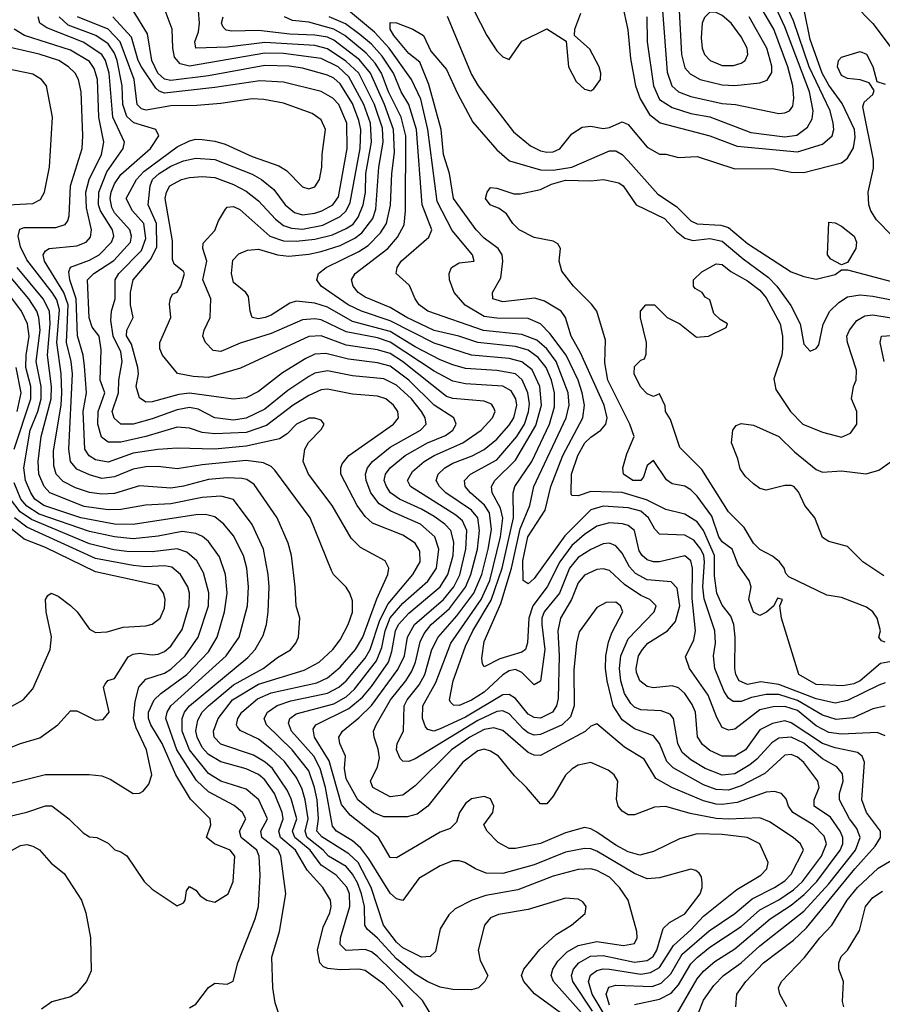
# Model space of a CAD drawing. Header units: inches. Extents: x 1793389 to 1900389, y 320802 to 470796.
# Tile 415 of 656: x 1845808 to 1848561, y 435758 to 438901. Entities that reach past the tile are written whole.
import ezdxf

# ---------------------------------------------------------------- set-up
doc = ezdxf.new("R2010")
doc.units = ezdxf.units.IN
doc.header["$MEASUREMENT"] = 0
doc.layers.add('B8443', color=7, linetype='Continuous')

msp = doc.modelspace()

# ---------------------------------------------------------------- linework, layer by layer
at = {"layer": 'B8443', "color": 2}
for points, elevation in [([(1847196.3, 439050), (1847298.8, 438850), (1847330, 438801), (1847350, 438782), (1847370, 438774), (1847410, 438832), (1847490, 438871), (1847551.6, 438831.6), (1847559.1, 438750), (1847583.1, 438703.1), (1847610, 438679.1), (1847630, 438674), (1847639.6, 438680.4), (1847660.9, 438710), (1847662, 438730), (1847657, 438750), (1847626.8, 438806.8), (1847578, 438850), (1847579, 438870), (1847598.6, 438921.4)], 322), ([(1847808.8, 438910), (1847810.3, 438830), (1847830.3, 438690), (1847850, 438646.4), (1847890, 438620.3), (1847950, 438601.7), (1848010, 438590.3), (1848140.5, 438540.5), (1848250, 438526.5), (1848288.2, 438531.8), (1848322, 438558), (1848336.2, 438583.8), (1848339.7, 438610), (1848328.6, 438670), (1848250, 438878.4), (1848207.4, 438970)], 326), ([(1847859.6, 438930), (1847873.5, 438733.5), (1847889.2, 438689.2), (1847910.2, 438670.2), (1847950, 438656), (1848050, 438633.1), (1848092, 438630), (1848230, 438601.6), (1848250, 438603), (1848264, 438610), (1848275.2, 438624.8), (1848278.7, 438650), (1848274.8, 438690), (1848259.3, 438750), (1848214, 438870), (1848155.4, 438970)], 330), ([(1847730, 438950.8), (1847748.1, 438868.1), (1847757.3, 438777.3), (1847773.4, 438690), (1847787.9, 438647.9), (1847817.7, 438597.7), (1847851.7, 438571.7), (1848010, 438530.3), (1848097.3, 438497.3), (1848290, 438479), (1848370, 438503.7), (1848400.7, 438530), (1848405.6, 438550), (1848404.2, 438570), (1848394, 438610), (1848327.5, 438750), (1848276.7, 438896.6), (1848253.1, 438950)], 322), ([(1847911.7, 438950), (1847919.5, 438790), (1847930, 438747.3), (1847947.7, 438727.7), (1847978.8, 438710), (1848050, 438693.1), (1848090, 438690.3), (1848170, 438699.3), (1848192.9, 438707.1), (1848207.5, 438732.5), (1848207.5, 438752.5), (1848192.3, 438810), (1848135.4, 438910)], 334), ([(1848470, 438950.6), (1848530, 438888), (1848630, 438755.5)], 318), ([(1847534, 435730), (1847451, 435791), (1847416, 435830), (1847409.2, 435850), (1847416, 435870), (1847468, 435932), (1847520.1, 435979.9), (1847568.7, 436010), (1847612.5, 436047.5), (1847615.3, 436070), (1847604.7, 436084.7), (1847590, 436093.2), (1847550, 436096), (1847430, 436060.5), (1847335.6, 436044.4), (1847310, 436034), (1847290.5, 436010), (1847270.7, 435930), (1847277.3, 435897.3), (1847302, 435850), (1847292, 435830), (1847272, 435810), (1847250, 435804), (1847190, 435805.2), (1847150, 435812), (1847110, 435829.6), (1847070, 435854.3), (1847010, 435903.1), (1846950, 435968.3), (1846917, 435997), (1846909.6, 436010), (1846907.6, 436070), (1846898.9, 436110), (1846885.8, 436145.8), (1846870, 436173), (1846850, 436197.3), (1846793.6, 436230), (1846776.4, 436250), (1846725.5, 436290), (1846718.2, 436310), (1846728.1, 436350), (1846718.8, 436410), (1846708, 436448), (1846690, 436482.9), (1846652.8, 436532.8), (1846611.4, 436571.4), (1846570, 436603.5), (1846511.5, 436631.5), (1846503, 436643), (1846499.5, 436650), (1846504.2, 436670), (1846516.9, 436690), (1846566.8, 436733.2), (1846610, 436752.2), (1846756.4, 436783.6), (1846790, 436799.6), (1846830, 436833.7), (1846879.7, 436890), (1846903.1, 436930), (1846947.7, 437052.3), (1846982, 437130), (1846985.2, 437150), (1846973.6, 437173.6), (1846895.3, 437215.3), (1846865.1, 437245.1), (1846805.1, 437350), (1846729.7, 437449.7), (1846720.9, 437470), (1846712.7, 437490), (1846717.2, 437530), (1846729.3, 437550.7), (1846770, 437592), (1846779, 437610), (1846770, 437622), (1846750, 437629), (1846730, 437629), (1846691.3, 437610), (1846661.1, 437578.9), (1846637, 437563), (1846530, 437539.2), (1846430, 437529.8), (1846310, 437533), (1846248.2, 437528.2), (1846170, 437516.8), (1846090, 437488.4), (1846050, 437495.4), (1846028.9, 437508.9), (1846015.8, 437530), (1846009.8, 437650), (1846021.3, 437710), (1846014.5, 437794.5), (1846009.8, 437830), (1845991.8, 437891.8), (1845987.6, 438010), (1845967.6, 438070), (1845964.2, 438095.8), (1845970, 438110.4), (1846030, 438132.7), (1846061.6, 438150), (1846100.5, 438190), (1846108.2, 438210), (1846103.5, 438230), (1846065.8, 438290), (1846059.3, 438310), (1846059.8, 438350), (1846085.2, 438414.8), (1846138, 438490), (1846141.6, 438510), (1846104.5, 438590), (1846093.3, 438730), (1846081.4, 438770), (1846070, 438789.6), (1846010, 438828.7), (1845894.7, 438874.7), (1845872, 438890), (1845866, 438910)], 358), ([(1847601, 435730), (1847511.6, 435830), (1847504.2, 435850), (1847509.6, 435870), (1847524.9, 435895.1), (1847554.6, 435925.4), (1847590, 435945.2), (1847650, 435957.7), (1847734.3, 435945.7), (1847770, 435951.3), (1847778, 435970), (1847777, 435990), (1847749.5, 436089.5), (1847722, 436130), (1847690, 436162.9), (1847650, 436184.7), (1847630, 436189.7), (1847590, 436188), (1847510, 436166.3), (1847397.5, 436122.5), (1847294.9, 436105.1), (1847251.3, 436090), (1847197.3, 436062.7), (1847177.3, 436042.7), (1847150, 435998), (1847134.4, 435925.6), (1847118, 435910), (1847090, 435907.8), (1847030, 435938), (1847010, 435956.3), (1846968.4, 436010), (1846929.8, 436130), (1846887.4, 436210), (1846857.6, 436237.6), (1846772.2, 436292.2), (1846756, 436310), (1846761, 436350), (1846756.8, 436410), (1846748.9, 436450), (1846730, 436502.9), (1846676.9, 436570), (1846595.6, 436650), (1846587.6, 436670), (1846598.4, 436690), (1846628.9, 436711.1), (1846673.3, 436726.7), (1846790, 436751.3), (1846825.6, 436770), (1846849.8, 436790.2), (1846910, 436862.6), (1846926.6, 436890), (1846956.7, 436983.3), (1846983.8, 437036.2), (1847062.4, 437130), (1847086, 437170), (1847084.4, 437204.4), (1847069.4, 437230), (1847030, 437255.1), (1846933.9, 437293.9), (1846910, 437314.5), (1846884.2, 437350), (1846832, 437450), (1846832, 437470), (1846837.2, 437482.8), (1846858, 437510), (1847000.9, 437610), (1847016, 437630), (1847014.5, 437650), (1847000.9, 437670), (1846976, 437690), (1846950, 437698.7), (1846870, 437705.6), (1846790, 437721.3), (1846770, 437718.9), (1846730, 437700.5), (1846680.4, 437670), (1846595.2, 437604.8), (1846530, 437582.4), (1846430, 437578.5), (1846390, 437582.6), (1846350, 437596.9), (1846310, 437599.7), (1846210.2, 437569.8), (1846130, 437552.3), (1846090, 437551.6), (1846068.5, 437568.5), (1846056.9, 437610), (1846057.8, 437650), (1846079.8, 437710), (1846064.4, 437750), (1846067.2, 437847.2), (1846061.6, 437890), (1846038.8, 437918.8), (1846028.8, 437948.8), (1846024.2, 438070), (1846044.5, 438090), (1846107.6, 438132.4), (1846161.1, 438190), (1846164.4, 438210), (1846159.1, 438230), (1846110, 438284), (1846101.1, 438301.1), (1846096.8, 438330), (1846099.8, 438350), (1846110, 438377.1), (1846130, 438406.7), (1846225.1, 438490), (1846252, 438530), (1846242, 438550), (1846171.7, 438571.7), (1846150, 438591.8), (1846136.8, 438630), (1846134.2, 438690), (1846118.6, 438770), (1846110, 438793.3), (1846090, 438823.1), (1846050.5, 438850.5), (1845962.7, 438882.7), (1845934, 438910)], 354), ([(1847635.7, 435735.7), (1847573.3, 435830), (1847568.3, 435850), (1847574.7, 435870), (1847591.8, 435890), (1847629, 435911), (1847670, 435913), (1847770, 435892.4), (1847810, 435897.7), (1847829.6, 435910), (1847841, 435930), (1847860.8, 435999.2), (1847881.3, 436018.7), (1847930, 436046.4), (1847979.5, 436110), (1847986, 436130), (1847985.6, 436145.6), (1847984, 436164), (1847976.5, 436176.5), (1847965.2, 436185.2), (1847949.1, 436189.1), (1847850, 436160.9), (1847810, 436158.4), (1847770, 436174.7), (1847650, 436246.6), (1847630, 436254.3), (1847610, 436255.1), (1847550, 436243.5), (1847450, 436202.6), (1847350, 436175.1), (1847296.6, 436176.6), (1847262, 436190), (1847228, 436210), (1847210, 436216), (1847190, 436216), (1847150, 436199.3), (1847080.9, 436159.1), (1847030, 436089), (1847010, 436094), (1846990, 436112.3), (1846922.1, 436222.1), (1846896, 436256), (1846870, 436278.9), (1846818.4, 436310), (1846806, 436326), (1846784, 436450), (1846767, 436510), (1846746.4, 436550), (1846675.4, 436630), (1846665.3, 436654.7), (1846669.6, 436670), (1846690, 436685.3), (1846810, 436717.2), (1846850, 436739.1), (1846876.4, 436763.6), (1846946, 436854), (1846963.6, 436896.4), (1846974.1, 436950), (1846990, 436991.5), (1847030, 437037.7), (1847110, 437108.7), (1847137.3, 437150), (1847145.7, 437210), (1847133, 437250), (1847087, 437290), (1846991.6, 437331.6), (1846954.7, 437354.7), (1846928.2, 437390), (1846912.8, 437430), (1846911.3, 437450), (1846918, 437470), (1846933.6, 437490), (1846990, 437536), (1847087, 437590), (1847105.1, 437610), (1847101.3, 437630), (1847089.7, 437650), (1847057.7, 437690), (1847010, 437733.7), (1846970, 437753.7), (1846870, 437763.5), (1846790, 437779.7), (1846750, 437772.6), (1846730, 437762), (1846663.1, 437716.9), (1846590, 437657.4), (1846530, 437628.5), (1846490, 437622.7), (1846430, 437629.7), (1846377, 437657), (1846350, 437662.3), (1846310, 437655.3), (1846230, 437626), (1846170, 437609.8), (1846130, 437609.7), (1846108.7, 437628.7), (1846102.3, 437650), (1846123.1, 437710), (1846124, 437750), (1846134.8, 437810), (1846130, 437840.9), (1846105.5, 437890), (1846098, 437942), (1846100.4, 437970), (1846111.8, 438010), (1846112.4, 438070), (1846123.5, 438090), (1846196.5, 438163.5), (1846210, 438202), (1846204, 438250), (1846167.3, 438290), (1846147.8, 438330), (1846180.4, 438390), (1846203.5, 438416.5), (1846310, 438495.3), (1846350, 438514), (1846370, 438519.5), (1846390, 438518.7), (1846430, 438513.4), (1846463, 438503), (1846550, 438463.7), (1846634.2, 438434.2), (1846659, 438419), (1846710, 438366.8), (1846730, 438361), (1846750, 438366.8), (1846764, 438390), (1846772.3, 438430), (1846772.7, 438470), (1846783.7, 438550), (1846770, 438581.2), (1846741.2, 438601.2), (1846650, 438634), (1846586.2, 438646.2), (1846550, 438647.8), (1846450, 438632.8), (1846373.3, 438626.7), (1846290, 438626), (1846211.4, 438611.4), (1846196.4, 438616.4), (1846182, 438630), (1846173.3, 438710), (1846128.7, 438830), (1846090, 438870.9), (1845991.8, 438910)], 350), ([(1847729.9, 435629.9), (1847634.8, 435790), (1847623.1, 435830), (1847629.8, 435850.2), (1847650, 435865.7), (1847670, 435871.3), (1847689.8, 435870.2), (1847790, 435854), (1847821.1, 435858.9), (1847850, 435874.6), (1847894.4, 435945.6), (1847950, 435995.3), (1847990, 436038.7), (1848096, 436124), (1848172.7, 436170), (1848192.3, 436190), (1848196, 436210), (1848169.2, 436270), (1848129.6, 436289.6), (1848050, 436299.7), (1847970, 436301.3), (1847913.8, 436286.2), (1847830, 436245.1), (1847786.4, 436233.6), (1847750, 436244), (1847710, 436265.4), (1847650, 436306.6), (1847630, 436317.6), (1847610, 436321.6), (1847550, 436304.7), (1847470, 436271.3), (1847390, 436254.5), (1847370, 436255.1), (1847334.2, 436274.2), (1847299, 436310), (1847288.7, 436330), (1847317.2, 436370), (1847321.2, 436390), (1847310, 436414), (1847290, 436421.2), (1847250, 436414), (1847230, 436399), (1847211, 436370), (1847201.4, 436338.6), (1847181.1, 436318.9), (1847150, 436307.3), (1847010, 436225.2), (1846990, 436226), (1846953.2, 436290), (1846861.8, 436361.8), (1846834.9, 436394.9), (1846795.2, 436535.2), (1846748.2, 436610), (1846744.2, 436635.8), (1846752.3, 436650), (1846858.5, 436701.5), (1846901.6, 436738.4), (1846930, 436771.7), (1846984.5, 436850), (1846995.7, 436884.3), (1847007, 436950), (1847016.8, 436970), (1847050, 437006.5), (1847149.9, 437090.1), (1847174, 437130), (1847190.8, 437190), (1847192.8, 437232.8), (1847183.5, 437270), (1847164.2, 437290), (1847130, 437314.5), (1847090, 437338), (1847019.5, 437370), (1846991.5, 437390), (1846978, 437410), (1846971.3, 437430), (1846975.1, 437450), (1846990, 437470.4), (1847037.6, 437510), (1847109.5, 437550), (1847166.5, 437573.5), (1847189.5, 437590), (1847200.9, 437610), (1847192.7, 437630), (1847130, 437669.7), (1847050, 437749.8), (1846990, 437795.1), (1846950, 437805.3), (1846856.6, 437816.6), (1846784.8, 437835.2), (1846750, 437832.8), (1846721.2, 437818.8), (1846646.6, 437773.4), (1846570, 437714), (1846530, 437694), (1846490, 437689.6), (1846350, 437708.7), (1846315.6, 437704.4), (1846230, 437681.3), (1846210, 437679.6), (1846190, 437693.2), (1846179.7, 437730), (1846186.6, 437770), (1846185.1, 437790), (1846164.5, 437864.5), (1846148.4, 437891.6), (1846149.7, 437910), (1846169.6, 437950), (1846161.6, 437990), (1846161.3, 438030), (1846169.7, 438070), (1846225.1, 438134.9), (1846245.3, 438174.7), (1846244.6, 438250), (1846218, 438310), (1846223.9, 438370), (1846231.1, 438390), (1846253, 438410), (1846290, 438433.4), (1846330, 438450.2), (1846370, 438458.3), (1846430, 438454.6), (1846550, 438407.2), (1846579.1, 438390), (1846618.4, 438358.4), (1846654.4, 438310), (1846685.1, 438285.1), (1846710, 438278), (1846750, 438282.7), (1846772.3, 438290), (1846807.3, 438310), (1846825.3, 438334.7), (1846852.3, 438490), (1846852, 438570), (1846826, 438630), (1846807, 438650), (1846770, 438671.3), (1846650, 438701.7), (1846574.1, 438705.9), (1846430, 438683.9), (1846270, 438666.4), (1846252.5, 438672.5), (1846241.9, 438681.9), (1846196.8, 438750), (1846185.3, 438770), (1846164.7, 438844.7), (1846105.1, 438910)], 346), ([(1847690, 435755.1), (1847679.7, 435790), (1847687.5, 435812.5), (1847710, 435818.9), (1847825.6, 435814.4), (1847855, 435825), (1847885.6, 435854.4), (1847922.1, 435917.9), (1848007.5, 435992.5), (1848090, 436047.4), (1848145.3, 436094.7), (1848217, 436130), (1848250, 436152.2), (1848270, 436173.4), (1848309.4, 436250), (1848299.3, 436270), (1848276, 436290), (1848200.4, 436340.4), (1848170, 436353.3), (1848070, 436348.5), (1848030, 436350.9), (1847947, 436367), (1847870, 436389.4), (1847833.2, 436386.8), (1847770, 436362), (1847750, 436362), (1847730, 436374), (1847717.2, 436390), (1847712.5, 436412.5), (1847716, 436470), (1847705.2, 436490), (1847685.4, 436505.4), (1847630, 436529.3), (1847590, 436521.2), (1847570.5, 436509.5), (1847550, 436489), (1847510, 436422), (1847490, 436398), (1847470, 436398), (1847425.2, 436450), (1847386.5, 436486.5), (1847336, 436550), (1847310, 436566), (1847290, 436571.8), (1847270, 436566.6), (1847222, 436530), (1847110.5, 436390), (1847076, 436364), (1847043.7, 436356.3), (1846970, 436356.4), (1846937, 436370), (1846886.3, 436410), (1846850, 436477.2), (1846844.4, 436510), (1846847.6, 436550), (1846829.5, 436590), (1846826.6, 436610), (1846838, 436630), (1846890, 436671.8), (1846930, 436711.8), (1847014.1, 436825.9), (1847035.8, 436870), (1847045.1, 436930), (1847067.3, 436970), (1847159.8, 437050), (1847193.6, 437090), (1847211.8, 437128.2), (1847231.6, 437210), (1847234.2, 437270), (1847220.9, 437300.9), (1847199.5, 437319.5), (1847054.5, 437410), (1847045.1, 437430), (1847061.1, 437458.9), (1847098.4, 437490), (1847130.7, 437509.3), (1847222, 437550), (1847280.7, 437590), (1847316.2, 437630), (1847324.5, 437650), (1847321.2, 437661.2), (1847313.7, 437673.7), (1847290, 437682.4), (1847190, 437691.1), (1847170, 437698.3), (1847029.7, 437810), (1846990, 437834.6), (1846950, 437846.8), (1846850, 437862), (1846770, 437891.1), (1846730, 437889.7), (1846511.8, 437788.2), (1846410, 437758.9), (1846361.5, 437761.4), (1846311.6, 437771.6), (1846263.7, 437830), (1846255.1, 437850), (1846254.5, 437870), (1846289.5, 437950), (1846286, 437994), (1846288.9, 438011.1), (1846295.5, 438024.5), (1846310, 438030.8), (1846322, 438050), (1846333.3, 438090), (1846330, 438097.2), (1846300.5, 438120.5), (1846294.9, 438134.9), (1846295.1, 438195.1), (1846272, 438330), (1846276.2, 438350), (1846287, 438370), (1846324, 438390), (1846350, 438397), (1846390, 438400.3), (1846430, 438396.5), (1846490, 438374.9), (1846530, 438353.7), (1846570, 438322.4), (1846623.7, 438263.7), (1846650, 438243.6), (1846675, 438235), (1846710, 438232.2), (1846775, 438245), (1846830, 438272.7), (1846849.1, 438290.9), (1846862.6, 438317.4), (1846894.2, 438490), (1846895.9, 438550), (1846890, 438579.3), (1846870, 438633.3), (1846830, 438695.8), (1846810, 438713.7), (1846790, 438724), (1846710, 438745.7), (1846667.9, 438752.1), (1846590, 438754), (1846410, 438721.6), (1846290, 438706.8), (1846270, 438711.1), (1846248.8, 438730), (1846229.8, 438770), (1846215.6, 438855.6), (1846169.6, 438930)], 342), ([(1847770, 435757.1), (1847850, 435774), (1847886.5, 435793.5), (1847910, 435819.5), (1847950, 435886.7), (1847970, 435907.4), (1848010, 435939.6), (1848110, 436006), (1848170, 436059.6), (1848230, 436091.3), (1848276.9, 436123.1), (1848306, 436150), (1848366, 436230), (1848382.6, 436270), (1848374.6, 436294.6), (1848339.5, 436330), (1848274.5, 436370), (1848260.9, 436390), (1848253.4, 436413.4), (1848239, 436430), (1848216.6, 436436.6), (1848190, 436434.3), (1848097.8, 436402.2), (1848050, 436395.1), (1848030, 436396.1), (1847990, 436407.6), (1847889.3, 436450), (1847838, 436478), (1847800.4, 436540.4), (1847738.2, 436578.2), (1847650, 436653.2), (1847630, 436645.2), (1847611.8, 436628.2), (1847470, 436551.6), (1847450, 436553.3), (1847430, 436561.6), (1847350, 436631.5), (1847320.5, 436640.5), (1847290, 436635.3), (1847243.7, 436610), (1847185.3, 436570), (1847070, 436454.5), (1847030, 436425.6), (1846990, 436419.6), (1846935.1, 436450), (1846927.3, 436470), (1846950, 436516), (1846955.4, 436544.6), (1846952.1, 436572.1), (1846938.4, 436610), (1846937, 436630), (1846945.1, 436650), (1846991, 436730), (1847040.4, 436790), (1847059.3, 436820.7), (1847070.8, 436850), (1847085.6, 436914.4), (1847098.5, 436941.5), (1847121.1, 436970), (1847179, 437021), (1847230.5, 437089.5), (1847247.1, 437130), (1847268.9, 437210), (1847275.5, 437270), (1847269.8, 437310), (1847250, 437335.1), (1847167.6, 437390), (1847147.3, 437410), (1847136.2, 437430), (1847142.9, 437450), (1847164.5, 437470), (1847190, 437484.6), (1847251.7, 437508.3), (1847290, 437528.8), (1847330, 437561.3), (1847370, 437606.4), (1847384.4, 437630), (1847394.2, 437670), (1847390.9, 437690), (1847375.8, 437715.8), (1847350, 437731.1), (1847230, 437738.5), (1847190, 437746.9), (1847130, 437779.2), (1846990, 437871.5), (1846950, 437884.6), (1846850, 437903.8), (1846770, 437942.3), (1846750, 437945.7), (1846710, 437942.6), (1846610, 437899.1), (1846511.5, 437868.5), (1846450, 437841.6), (1846424.9, 437844.9), (1846400.9, 437870), (1846392.3, 437890), (1846396, 437910), (1846415.1, 437950), (1846417.6, 438010), (1846391.8, 438070), (1846405.1, 438130), (1846392.3, 438170), (1846392.7, 438187.3), (1846430, 438227.3), (1846441.8, 438258.2), (1846464.2, 438295.8), (1846470, 438302), (1846490, 438304.4), (1846510, 438294.4), (1846606, 438210), (1846650, 438194.7), (1846690, 438193.2), (1846750, 438200.2), (1846805.9, 438214.1), (1846850, 438233.8), (1846871.9, 438248.1), (1846888.3, 438270), (1846904.2, 438310), (1846910.7, 438349.3), (1846912.5, 438410), (1846930.7, 438510), (1846927.2, 438570), (1846906.3, 438630), (1846858, 438718), (1846824, 438750), (1846770, 438776.8), (1846650, 438793), (1846590, 438793.3), (1846350, 438752), (1846319.5, 438759.5), (1846301.5, 438781.5), (1846295.8, 438810), (1846294.5, 438870), (1846272.3, 438930)], 338), ([(1847906.6, 435730), (1847970, 435838.4), (1847990, 435863.1), (1848025.8, 435894.2), (1848090, 435934.6), (1848202.4, 436030), (1848270, 436073.8), (1848311.7, 436108.3), (1848352, 436150), (1848426.2, 436250), (1848434.8, 436270), (1848435.1, 436290), (1848426.6, 436310), (1848395, 436355), (1848342.9, 436390), (1848343.6, 436410), (1848359.6, 436450), (1848354.5, 436470), (1848310, 436529.3), (1848290, 436547), (1848270, 436555.1), (1848250, 436553.3), (1848185.7, 436494.3), (1848110, 436454.8), (1848070, 436441.4), (1848030, 436443.5), (1847990, 436457.7), (1847892.8, 436512.8), (1847872.9, 436532.9), (1847849.8, 436589.8), (1847830, 436615.1), (1847770, 436636.9), (1847730, 436665.6), (1847701.7, 436710), (1847682.3, 436790), (1847677.3, 436830), (1847677.7, 436870), (1847686.7, 436913.3), (1847697.1, 436942.9), (1847732, 437010), (1847725.2, 437030), (1847710, 437040.9), (1847679.8, 437040.2), (1847650, 437024), (1847593.2, 436946.8), (1847584.4, 436910), (1847576, 436824), (1847576.9, 436710), (1847565.2, 436674.8), (1847538.4, 436650), (1847470, 436618.5), (1847450, 436616.4), (1847430, 436624), (1847415.9, 436635.9), (1847370, 436685.1), (1847350, 436694.8), (1847330, 436692), (1847270, 436663.2), (1847070, 436541.6), (1847050, 436532.3), (1847030, 436533.2), (1847022, 436542), (1847009.7, 436570.3), (1847012.3, 436590), (1847032.3, 436630), (1847034.3, 436710), (1847044, 436730), (1847082.3, 436777.7), (1847100.9, 436810), (1847122.7, 436890), (1847143.1, 436930), (1847202.7, 436997.3), (1847257.4, 437070), (1847282.9, 437130), (1847302.9, 437210), (1847313.4, 437273.4), (1847306.6, 437326.6), (1847291.2, 437351.2), (1847246, 437390), (1847229.6, 437410), (1847227.3, 437430), (1847246.6, 437450), (1847330, 437496), (1847394.2, 437570), (1847418.8, 437610), (1847431.3, 437648.7), (1847434.4, 437674.4), (1847429.8, 437710), (1847411.4, 437751.4), (1847389.8, 437769.8), (1847330, 437780.9), (1847230, 437787.4), (1847190, 437798.5), (1847150, 437814.5), (1847070, 437856.8), (1846990, 437904.8), (1846870, 437937.2), (1846790, 437982.7), (1846750, 437996), (1846690, 438002.4), (1846670, 437996.2), (1846610, 437957.6), (1846591, 437950), (1846570, 437946), (1846550, 437949.5), (1846542.7, 437970), (1846537.5, 438017.5), (1846529.4, 438029.4), (1846490, 438062), (1846483.7, 438090), (1846487.3, 438132.7), (1846506.6, 438153.4), (1846535.1, 438164.9), (1846570, 438168.2), (1846630, 438150.3), (1846666.1, 438146.1), (1846730, 438152.6), (1846770, 438160.2), (1846830, 438180.2), (1846877, 438203), (1846899.5, 438220.5), (1846934.5, 438265.5), (1846944.4, 438295.6), (1846954, 438430), (1846967.1, 438510), (1846965.1, 438554.9), (1846940.3, 438630), (1846890, 438729.7), (1846848.8, 438768.8), (1846790, 438807.9), (1846750, 438818.2), (1846590, 438828.1), (1846470, 438813.3), (1846369.3, 438810), (1846367, 438830), (1846378, 438862), (1846381.6, 438890), (1846378.4, 438930)], 334), ([(1847973.6, 435730), (1847990, 435770.6), (1848022.6, 435817.4), (1848054, 435850), (1848110, 435890.3), (1848170, 435944.2), (1848310, 436054.6), (1848390, 436142.3), (1848474.5, 436250), (1848489.7, 436290), (1848479.1, 436319.1), (1848455.8, 436350), (1848424.2, 436410), (1848424.2, 436430), (1848435.8, 436470), (1848433.6, 436493.6), (1848415.3, 436515.3), (1848370, 436541.1), (1848310, 436590.8), (1848270, 436609.8), (1848230, 436606.9), (1848207.6, 436592.4), (1848160.4, 436539.6), (1848138.1, 436521.9), (1848090, 436493.7), (1848050, 436488.5), (1847995.1, 436510), (1847950, 436538), (1847921.8, 436561.8), (1847908.2, 436590), (1847894, 436670), (1847883.9, 436683.9), (1847854.7, 436694.7), (1847790, 436698), (1847770, 436706), (1847757.6, 436717.6), (1847737.3, 436750), (1847726.6, 436790), (1847722, 436830), (1847726.2, 436870), (1847750, 436923.8), (1847832.3, 437010), (1847839.3, 437030), (1847819, 437050), (1847790, 437063), (1847738, 437098), (1847690, 437142), (1847670, 437147.3), (1847650, 437145.1), (1847610, 437127.3), (1847590, 437102.7), (1847569, 437050), (1847533.7, 436990), (1847524.9, 436950), (1847529.1, 436870), (1847526.1, 436733.9), (1847521.3, 436710), (1847507.7, 436690), (1847470, 436671.3), (1847450, 436673), (1847430, 436684.2), (1847390, 436734), (1847370, 436746.3), (1847350, 436745.4), (1847230, 436673.8), (1847150, 436636.9), (1847129.7, 436629.7), (1847110, 436634.5), (1847103.1, 436643.1), (1847093.3, 436670), (1847094.3, 436710), (1847135.3, 436784.7), (1847183.5, 436910), (1847280.7, 437050), (1847307.6, 437110), (1847342.2, 437250), (1847349.8, 437309.8), (1847341.7, 437341.7), (1847315.8, 437390), (1847313.3, 437410), (1847323.6, 437430), (1847390, 437494.4), (1847454.6, 437605.4), (1847472.8, 437670), (1847467.7, 437730), (1847443.3, 437783.3), (1847410, 437808.6), (1847370, 437818.8), (1847250, 437829.8), (1847130, 437867.8), (1846990, 437938.9), (1846898, 437970), (1846856.2, 437990), (1846769.4, 438050), (1846756, 438070), (1846761.2, 438090), (1846786, 438110), (1846890, 438160.2), (1846920, 438180), (1846959.2, 438220.8), (1846978.3, 438250), (1846990.9, 438309.1), (1846995.3, 438410), (1847003.6, 438476.4), (1847000.7, 438550), (1846972.2, 438630), (1846927.2, 438730), (1846892, 438772), (1846810, 438834.8), (1846790, 438844.4), (1846750, 438851.5), (1846670, 438854.2), (1846570, 438866.6), (1846484.2, 438864.2), (1846467, 438867), (1846456.6, 438876.6), (1846452, 438890), (1846457, 438910)], 330), ([(1848093.2, 435750), (1848096, 435790), (1848125.1, 435830), (1848181.6, 435890), (1848277.3, 435962.7), (1848318.8, 436001.2), (1848472.6, 436190), (1848538, 436262), (1848554.5, 436290), (1848555.1, 436310), (1848509.7, 436370), (1848495.6, 436410), (1848503.6, 436530), (1848496, 436550), (1848481, 436561), (1848410, 436576), (1848370, 436589.8), (1848270, 436656.4), (1848250, 436662.3), (1848210, 436654), (1848170, 436633.3), (1848123.8, 436570), (1848090, 436549.7), (1848050, 436549.6), (1848010, 436568), (1847986.5, 436586.5), (1847971.2, 436611.2), (1847964.7, 436690), (1847954.2, 436714.2), (1847930, 436749.5), (1847910, 436767.3), (1847890, 436774), (1847830, 436767.6), (1847810, 436772), (1847787, 436790), (1847776.3, 436816.3), (1847774.7, 436830), (1847783, 436870), (1847795.6, 436890), (1847812.3, 436910), (1847875.1, 436950), (1847900.8, 436979.2), (1847914.2, 437030), (1847906, 437086), (1847886.6, 437106.6), (1847810, 437112.8), (1847772.8, 437132.8), (1847753.6, 437153.6), (1847730, 437198), (1847710, 437220.7), (1847690, 437229.6), (1847670, 437227.8), (1847630, 437209.7), (1847590, 437183.5), (1847562.4, 437150), (1847530, 437069.6), (1847481.5, 437010), (1847473.8, 436990), (1847473.6, 436970), (1847484, 436890), (1847470, 436789), (1847450, 436777.2), (1847410, 436816.9), (1847390, 436826.3), (1847370, 436822), (1847350, 436809.7), (1847290, 436753.5), (1847250, 436728.6), (1847210, 436711.8), (1847192.3, 436712.3), (1847182.4, 436722.4), (1847179.5, 436730), (1847191.3, 436790), (1847230, 436900.7), (1847253.3, 436950), (1847312.1, 437047.9), (1847347.7, 437150), (1847383.2, 437310), (1847383, 437390), (1847387.8, 437410), (1847442.3, 437490), (1847498.7, 437610), (1847514.7, 437665.3), (1847514, 437710), (1847504.5, 437750), (1847487.6, 437790), (1847462.1, 437822.1), (1847430, 437846.2), (1847390, 437857.2), (1847269.8, 437869.8), (1847209.2, 437890), (1847130, 437908.7), (1847043.6, 437950), (1846990, 437981.7), (1846910, 438015.1), (1846887.3, 438030), (1846872, 438050), (1846867, 438070), (1846878, 438090), (1846982.4, 438170), (1847013.8, 438206.2), (1847034.3, 438245.7), (1847039.1, 438290), (1847039.8, 438530), (1847025, 438590), (1846985, 438670), (1846962, 438730), (1846942, 438762), (1846913.7, 438793.7), (1846845.7, 438850), (1846810.5, 438870.5), (1846730, 438893), (1846678.3, 438898.3), (1846653.2, 438910)], 326), ([(1848570, 436615.1), (1848544.7, 436624.7), (1848430, 436619.8), (1848390, 436625.6), (1848350, 436646.4), (1848290, 436695.3), (1848250, 436707.8), (1848212.4, 436707.6), (1848170, 436697.4), (1848090, 436636.2), (1848070, 436632.3), (1848050, 436641.2), (1848032.6, 436672.6), (1848004.4, 436744.4), (1847945.1, 436830), (1847932.7, 436867.3), (1847958.6, 436921.4), (1847964.7, 436950), (1847953.4, 437053.4), (1847955.3, 437150), (1847950, 437172.7), (1847930, 437189.5), (1847850, 437169.7), (1847830, 437169.7), (1847810, 437176.9), (1847794, 437190), (1847784.8, 437204.8), (1847769.5, 437270), (1847750, 437285.6), (1847731, 437291), (1847690, 437294), (1847650, 437283.5), (1847610, 437257.4), (1847570, 437221.7), (1847531.2, 437170), (1847491.5, 437090), (1847445.5, 437030), (1847432.3, 436990), (1847428.6, 436911.4), (1847422, 436890), (1847410, 436881.6), (1847339.4, 436860.6), (1847290, 436835.3), (1847284.5, 436844.5), (1847282.9, 436862.9), (1847290, 436916), (1847343.1, 437036.9), (1847377, 437150), (1847404.8, 437275.2), (1847435.4, 437350), (1847448.4, 437410), (1847552.1, 437630), (1847561.5, 437670), (1847557.6, 437710), (1847519.8, 437810), (1847490, 437849.7), (1847457.7, 437877.7), (1847410, 437895.3), (1847288.1, 437908.1), (1847110, 437969.7), (1847082.7, 437990), (1847069.3, 438010), (1847051.9, 438051.9), (1847009.3, 438090), (1847012.7, 438110), (1847024.5, 438130), (1847113.1, 438206.9), (1847122.9, 438230), (1847092.4, 438310), (1847073.5, 438550), (1847049.8, 438629.8), (1847025.1, 438670), (1847000.8, 438730), (1846964.7, 438784.7), (1846930, 438822.7), (1846893.5, 438853.5), (1846847.4, 438887.4), (1846795.6, 438910)], 322), ([(1848570, 436709.6), (1848530, 436700.5), (1848467.7, 436672.3), (1848412.9, 436667.1), (1848370, 436681), (1848290, 436727.6), (1848230, 436746.3), (1848190, 436747), (1848143.1, 436736.9), (1848110, 436724.2), (1848084.4, 436724.4), (1848070, 436734.5), (1848056.1, 436756.1), (1848025.6, 436830), (1848021.6, 436870), (1848028, 436910), (1848026.6, 436950), (1847991.6, 437051.6), (1847988.1, 437090), (1847993.2, 437170), (1847990.7, 437190), (1847981.8, 437210), (1847959.3, 437239.3), (1847930, 437254.7), (1847850, 437258), (1847834.5, 437274.5), (1847814.7, 437310), (1847790, 437332), (1847750, 437342), (1847670, 437347.3), (1847630, 437335.8), (1847547, 437253), (1847450, 437117), (1847430, 437099.3), (1847414, 437110), (1847413.6, 437173.6), (1847429, 437250), (1847484.7, 437335.3), (1847503.1, 437410), (1847540.9, 437510), (1847605.1, 437630), (1847609.8, 437670), (1847603.1, 437710), (1847589.8, 437750), (1847552, 437830), (1847499.4, 437899.4), (1847470, 437929.6), (1847430, 437946.3), (1847330, 437947.4), (1847290, 437953.7), (1847229.8, 437989.8), (1847194.5, 438030), (1847179.5, 438070), (1847178, 438090), (1847185.2, 438110), (1847210, 438124), (1847258, 438130), (1847253.2, 438150), (1847187.9, 438227.9), (1847140, 438320), (1847109.8, 438550), (1847087.4, 438647.4), (1847058.5, 438710), (1846986.6, 438810), (1846940.4, 438860.4), (1846856.9, 438930)], 318), ([(1847171.7, 438911.7), (1847250, 438726), (1847270.5, 438690), (1847383.2, 438543.2), (1847437.5, 438497.5), (1847470, 438482), (1847490, 438477.6), (1847510, 438478.4), (1847531.3, 438488.7), (1847570, 438536), (1847602.9, 438557.1), (1847630, 438560.5), (1847670, 438553), (1847690, 438556.3), (1847730, 438574.8), (1847750, 438566), (1847810, 438494), (1847850, 438471.3), (1847870, 438471.3), (1847910, 438461), (1847970, 438464), (1848090, 438424.9), (1848210, 438426), (1848270, 438414.4), (1848310, 438412.7), (1848430, 438444), (1848450, 438458.8), (1848468.2, 438491.8), (1848474.2, 438525.8), (1848471.9, 438550), (1848432.8, 438632.8), (1848390, 438691.3), (1848369, 438730), (1848330, 438837.2), (1848312.7, 438927.3)], 318), ([(1848570, 436784.2), (1848550, 436775.8), (1848450, 436727.1), (1848410, 436719.2), (1848350, 436732.7), (1848230, 436778.9), (1848173.1, 436786.9), (1848130, 436778.9), (1848103.6, 436790), (1848093, 436810), (1848089.7, 436830), (1848091.3, 436930), (1848086.3, 436970), (1848077, 436997), (1848050, 437032), (1848032.6, 437070), (1848025.5, 437125.5), (1848024.6, 437190), (1847990, 437269.6), (1847970, 437298), (1847930, 437322.4), (1847870, 437337.6), (1847807.5, 437367.5), (1847730, 437390.9), (1847630, 437394.7), (1847590, 437380.9), (1847570, 437382), (1847567.2, 437387.2), (1847568.4, 437450), (1847588.5, 437510), (1847611.5, 437550), (1847630, 437568.5), (1847662, 437590), (1847678, 437610), (1847682.6, 437630), (1847672.4, 437670), (1847597.6, 437837.6), (1847567.8, 437890), (1847549.7, 437949.7), (1847536, 437970), (1847482.3, 438002.3), (1847451.3, 438011.3), (1847350, 437999.6), (1847317.2, 438010), (1847316, 438030), (1847343.3, 438076.7), (1847349.7, 438130), (1847347.8, 438150), (1847334.5, 438170), (1847290, 438203.6), (1847264.5, 438230), (1847192, 438330), (1847179.7, 438410), (1847160.3, 438470), (1847153, 438550), (1847113.7, 438693.7), (1847084.9, 438764.9), (1847050, 438792.3), (1847001.6, 438850), (1846989.6, 438870), (1846990, 438891.3), (1847010, 438890.8), (1847062, 438870), (1847096, 438850), (1847119.9, 438799.9), (1847170, 438742), (1847204.7, 438664.7), (1847253.3, 438573.3), (1847330, 438484.9), (1847370.3, 438450.3), (1847470, 438421.7), (1847510, 438420.2), (1847570, 438430.2), (1847690, 438482.4), (1847710, 438481.6), (1847730, 438470.4), (1847750, 438450.4), (1847844, 438344), (1847904, 438304), (1847950, 438258.4), (1847970, 438248.9), (1848045.2, 438245.2), (1848070, 438237.6), (1848130, 438185.7), (1848270, 438096.3), (1848310, 438081), (1848350, 438072), (1848410, 438086.8), (1848430, 438102), (1848450, 438102), (1848710, 438032.7)], 314), ([(1847129.6, 435709.6), (1847093.6, 435770), (1846949.6, 435910), (1846930, 435925.1), (1846910, 435932.8), (1846849.7, 435929.7), (1846830, 435949), (1846831.8, 435970), (1846861.5, 436070), (1846859.8, 436110), (1846851.3, 436131.3), (1846818, 436170), (1846770, 436201.7), (1846734.6, 436250), (1846686, 436290), (1846678, 436310), (1846691.7, 436350), (1846673.8, 436413.8), (1846661, 436441), (1846614, 436510), (1846590.6, 436530.6), (1846553.4, 436553.4), (1846450, 436588.3), (1846427.8, 436610), (1846426, 436630), (1846440.5, 436670), (1846486.9, 436730), (1846570, 436779.2), (1846715.5, 436824.5), (1846763.7, 436850), (1846807, 436890), (1846830, 436920.7), (1846856.2, 436970), (1846869.3, 437009.3), (1846870, 437046), (1846861.2, 437070), (1846850, 437088.7), (1846809.5, 437129.5), (1846802.5, 437142.5), (1846734.5, 437310), (1846622.3, 437462.3), (1846610, 437474), (1846585.7, 437485.7), (1846530, 437493.3), (1846390, 437479.8), (1846310, 437466.6), (1846250, 437474), (1846210, 437473.7), (1846170, 437465.7), (1846110, 437441), (1846070, 437436.4), (1846030, 437448.2), (1845990, 437466.3), (1845969.8, 437489.8), (1845963.9, 437530), (1845976.5, 437770), (1845971.9, 437810), (1845957.1, 437870), (1845962.4, 437990), (1845948.9, 438030), (1845886.3, 438130), (1845882.9, 438150), (1845890, 438162.8), (1845902, 438170), (1845990, 438178.7), (1846019.3, 438190), (1846033.7, 438206.3), (1846036.9, 438230), (1846020.6, 438300.6), (1846018.7, 438350), (1846029.8, 438390), (1846068.3, 438470), (1846075.8, 438510), (1846060.4, 438590), (1846056.4, 438710), (1846044.9, 438744.9), (1846030, 438767.6), (1845970, 438803.9), (1845822.7, 438850), (1845789.6, 438870)], 362), ([(1847031.6, 435750), (1847018.7, 435770), (1846970, 435821.6), (1846910, 435865.1), (1846889.6, 435869.6), (1846830, 435867.6), (1846791.5, 435871.5), (1846777, 435877), (1846765.2, 435890), (1846758.4, 435930), (1846775.8, 436004.2), (1846797, 436050), (1846802, 436070), (1846799.5, 436090), (1846775.1, 436130), (1846725.3, 436185.3), (1846688.3, 436250), (1846640.3, 436290), (1846634.6, 436310), (1846648.7, 436350), (1846645.1, 436370), (1846621, 436430), (1846590, 436474.3), (1846570, 436491.1), (1846530, 436509.7), (1846450, 436531.1), (1846410, 436555.4), (1846390, 436576.9), (1846374, 436610), (1846369.8, 436630.2), (1846375.7, 436664.3), (1846389.7, 436690), (1846409.7, 436710), (1846490, 436776.9), (1846585.1, 436830), (1846630, 436864.4), (1846671.4, 436888.6), (1846689.3, 436910), (1846697.2, 436930), (1846701.2, 436990), (1846689.5, 437030), (1846687, 437090), (1846674.5, 437190), (1846664.5, 437230), (1846629.5, 437310), (1846556.4, 437416.4), (1846532.4, 437432.4), (1846516.4, 437436.4), (1846470, 437438.5), (1846410, 437432.4), (1846330, 437411.1), (1846290, 437405.7), (1846190, 437412.8), (1846110, 437388.4), (1846070, 437386), (1846030, 437391.1), (1845986.1, 437406.1), (1845946, 437426), (1845923.5, 437450), (1845916, 437476), (1845915.5, 437524.5), (1845940.3, 437670), (1845942, 437710), (1845939.4, 437770), (1845926.4, 437870), (1845934.9, 437974.9), (1845925.9, 438005.9), (1845910.8, 438030), (1845830, 438133.6), (1845810, 438176), (1845803.1, 438210), (1845808.5, 438231.5), (1845822.3, 438237.7), (1845923, 438237), (1845952.9, 438247.1), (1845961.2, 438258.8), (1845965.6, 438274.4), (1845969.7, 438370), (1846007.3, 438490), (1846009.6, 438530), (1846003.6, 438670), (1845995.6, 438710), (1845984.5, 438730), (1845963.7, 438750), (1845932, 438770), (1845870, 438790.9), (1845750, 438818.7)], 366), ([(1848591.4, 438211.4), (1848542, 438262), (1848524, 438290), (1848517.2, 438310), (1848515.1, 438350), (1848532.8, 438427.2), (1848532.9, 438452.9), (1848498, 438622), (1848502.7, 438637.3), (1848530, 438662), (1848534.6, 438674.6), (1848519, 438699), (1848490, 438708.7), (1848450, 438712.7), (1848430, 438722.7), (1848418, 438750), (1848420.9, 438770), (1848430, 438780.7), (1848490, 438799.1), (1848510, 438790.7), (1848530, 438751.3), (1848543.6, 438703.6), (1848570, 438694.8)], 314), ([(1845750, 438308.2), (1845850, 438313.4), (1845873.8, 438326.2), (1845886.6, 438350), (1845902.9, 438430), (1845912, 438590), (1845892.7, 438690), (1845877.2, 438710), (1845850, 438726.6), (1845730, 438751.5)], 370), ([(1848590, 436852.4), (1848554.8, 436845.2), (1848490.4, 436790), (1848470, 436781), (1848434.5, 436774.5), (1848350, 436778), (1848294, 436810), (1848239.3, 436990), (1848234, 437030), (1848242, 437050), (1848226.2, 437053.8), (1848214, 437030), (1848190.6, 437009.4), (1848170, 436999), (1848150, 437009), (1848135.1, 437050), (1848142, 437090), (1848135.3, 437110), (1848100.7, 437160.7), (1848081.2, 437210), (1848050, 437233.6), (1848039.1, 437250), (1848016.2, 437316.2), (1847970, 437379.5), (1847950, 437399.5), (1847930, 437411.8), (1847890, 437419.5), (1847871.4, 437431.4), (1847830, 437494), (1847810, 437478), (1847798.8, 437441.2), (1847790.3, 437429.7), (1847764, 437430), (1847735.1, 437450), (1847732.3, 437470), (1847745.1, 437514.9), (1847768.7, 437570), (1847755.1, 437610), (1847684.5, 437750), (1847674.5, 437805.5), (1847677.6, 437877.6), (1847649.5, 437970), (1847632.7, 437992.7), (1847574.5, 438050), (1847538, 438098), (1847529.2, 438130), (1847534, 438170), (1847524.7, 438184.7), (1847510, 438193.2), (1847450, 438205.6), (1847401.2, 438230), (1847381.2, 438250), (1847360.9, 438280.9), (1847338, 438298), (1847309, 438310), (1847294, 438330), (1847299, 438350), (1847310, 438364.7), (1847330, 438362.8), (1847384.9, 438344.9), (1847404.5, 438344.5), (1847470, 438358.4), (1847504.9, 438375.1), (1847550, 438388.8), (1847630, 438386.7), (1847670.4, 438390.4), (1847719.9, 438379.9), (1847733.4, 438370), (1847775.5, 438310), (1847865.7, 438265.7), (1847904, 438224), (1847930, 438203.7), (1847955.4, 438195.4), (1848010, 438202), (1848050, 438194), (1848117, 438137), (1848197.8, 438077.8), (1848224.2, 438050), (1848268.2, 437988.2), (1848298.7, 437930), (1848310, 437864.7), (1848330, 437842.8), (1848350, 437851), (1848357.6, 437862.4), (1848371.8, 437928.2), (1848392.7, 437970), (1848422, 437998), (1848450, 438015.8), (1848490, 438022), (1848530, 438018), (1848590, 438006)], 310), ([(1848570, 436913.2), (1848558, 436918), (1848549.4, 436929.4), (1848554.5, 436950), (1848544.2, 436990), (1848530.8, 437010.8), (1848510, 437025.6), (1848430, 437056), (1848383.3, 437063.3), (1848262.5, 437122.5), (1848252.3, 437132.3), (1848247.3, 437150), (1848232, 437170), (1848210, 437187.8), (1848169.8, 437209.8), (1848150, 437229.5), (1848120.1, 437280.1), (1848070, 437329.4), (1847984.4, 437464.4), (1847914.6, 437534.6), (1847884.7, 437624.7), (1847868.7, 437650), (1847868, 437668), (1847850, 437706), (1847830, 437698), (1847810, 437706), (1847790, 437728), (1847778, 437750), (1847768.7, 437770), (1847770, 437794), (1847790, 437814), (1847802, 437818), (1847807.3, 437832.7), (1847808, 437870), (1847789.1, 437949.1), (1847788.7, 437970), (1847806, 437990), (1847834, 437990), (1847874, 437950), (1847914, 437930), (1847967.1, 437887.1), (1848006, 437890), (1848062, 437918), (1848066, 437930), (1848043.1, 437943.1), (1848023.1, 437963.1), (1848010, 438006), (1847995.3, 438015.3), (1847986, 438030), (1847963.1, 438043.1), (1847958, 438050), (1847958, 438070), (1847984.7, 438095.3), (1848030, 438121), (1848050, 438118.8), (1848077.3, 438097.3), (1848130, 438067.3), (1848170, 438037.1), (1848190, 438013), (1848234.4, 437930), (1848241.6, 437890), (1848242.4, 437850), (1848240.4, 437830), (1848214, 437754), (1848220.4, 437720.4), (1848268, 437650), (1848307.3, 437610), (1848370, 437583.8), (1848430, 437568.2), (1848459.5, 437580.5), (1848479, 437610), (1848479, 437650), (1848462, 437690), (1848469, 437730), (1848477.2, 437750), (1848478, 437782), (1848449.6, 437870), (1848447.6, 437890), (1848455.6, 437910), (1848479.5, 437940.5), (1848505.2, 437954.8), (1848530, 437958.5), (1848589.2, 437949.2)], 306), ([(1846350, 435746), (1846370, 435758), (1846410, 435811.3), (1846430, 435824.7), (1846470, 435822), (1846488.4, 435831.6), (1846504, 435890), (1846559.5, 436030), (1846569.5, 436070), (1846575.1, 436170), (1846571.5, 436230), (1846564, 436250), (1846514, 436290), (1846509.5, 436310), (1846529.6, 436350), (1846518.4, 436370), (1846492.1, 436392.1), (1846410, 436435.4), (1846372.2, 436472.2), (1846308.9, 436570), (1846273.7, 436670), (1846278.3, 436690), (1846289.8, 436710.2), (1846466.3, 436870), (1846507.8, 436930), (1846534.7, 437030), (1846537.4, 437090), (1846532.8, 437150), (1846521.6, 437190), (1846490, 437252.7), (1846459.5, 437290), (1846430, 437313.6), (1846400.8, 437320.8), (1846370, 437320.4), (1846170, 437288.7), (1846110, 437289.8), (1846002.7, 437310), (1845884.5, 437350), (1845855.8, 437370), (1845842.7, 437390), (1845826.4, 437430), (1845820.3, 437470), (1845841.1, 437590), (1845865.5, 437650), (1845876.2, 437690), (1845875.7, 437730), (1845859.8, 437810), (1845872.9, 437910), (1845868.7, 437950), (1845862, 437970), (1845836.8, 438010), (1845769.2, 438089.3)], 374), ([(1846634, 435730), (1846622.5, 435762.5), (1846615.1, 435810), (1846612.1, 435907.9), (1846637, 435990), (1846657, 436110), (1846641.3, 436230), (1846632.4, 436250), (1846580.5, 436290), (1846577.6, 436310), (1846598.9, 436350), (1846570.8, 436410.8), (1846530, 436444.2), (1846450, 436469.7), (1846410, 436494.3), (1846349.8, 436570), (1846325.8, 436630), (1846325.7, 436670), (1846334, 436690), (1846349.7, 436710), (1846535.8, 436864.2), (1846559.6, 436890), (1846584.9, 436935.1), (1846595.6, 436970), (1846600.5, 437010), (1846604.2, 437090), (1846600.5, 437130), (1846586, 437210), (1846550, 437289.2), (1846490, 437369.5), (1846450, 437379.7), (1846390, 437375.1), (1846290, 437355.6), (1846208.9, 437351.1), (1846130, 437336.9), (1846090, 437336), (1846013, 437347), (1845903.6, 437390), (1845885.4, 437410), (1845868.5, 437450), (1845866.2, 437490), (1845876.4, 437570), (1845908.2, 437690), (1845909, 437730), (1845896.8, 437830), (1845904.5, 437930), (1845902.2, 437970), (1845882, 438010), (1845799.8, 438110)], 370), ([(1845789.8, 437530), (1845842.9, 437690), (1845842.6, 437730), (1845827.5, 437790), (1845828.2, 437830), (1845837.4, 437890), (1845832, 437930), (1845813.7, 437970), (1845742.8, 438062.8)], 378), ([(1848566.6, 437810), (1848554, 437870), (1848558, 437890), (1848590, 437892.4)], 302), ([(1845799.1, 437650), (1845812.2, 437710), (1845796.8, 437790)], 382), ([(1848565.6, 437125.6), (1848498, 437170), (1848450, 437219), (1848390, 437235.3), (1848370, 437248), (1848345.2, 437310), (1848313.2, 437350), (1848293.2, 437393.2), (1848278, 437410), (1848270, 437414), (1848250, 437413.2), (1848190, 437399), (1848170, 437404), (1848150, 437419), (1848123.3, 437443.3), (1848106.8, 437466.8), (1848099.3, 437499.3), (1848079, 437550), (1848084, 437590), (1848094.6, 437605.4), (1848110, 437611.3), (1848150, 437606), (1848230, 437570.6), (1848280.7, 437520.7), (1848350, 437464.7), (1848370, 437456), (1848430, 437460.7), (1848509.3, 437450.7), (1848550, 437462.8), (1848588.7, 437490)], 302), ([(1845730, 436347.3), (1845830, 436370.5), (1845890, 436390.6), (1845910, 436390.6), (1845964.7, 436350), (1846010, 436304.7), (1846030, 436292), (1846054, 436290), (1846090, 436272), (1846111, 436251), (1846130, 436244.7), (1846150, 436231), (1846204.7, 436150), (1846230, 436124.7), (1846310, 436072), (1846330, 436082), (1846335.3, 436090), (1846340.4, 436119.6), (1846350, 436134), (1846370, 436122), (1846384, 436104), (1846404.7, 436090), (1846430, 436084), (1846473.2, 436110), (1846489.3, 436150), (1846494.5, 436230), (1846479.3, 436250), (1846429, 436270), (1846404, 436290), (1846418, 436330), (1846415.1, 436350), (1846352.2, 436412.2), (1846305.4, 436490), (1846262, 436590), (1846225.7, 436650), (1846219.1, 436670), (1846218.3, 436690), (1846236.9, 436730), (1846257.6, 436750), (1846340.5, 436810), (1846410, 436882.4), (1846438, 436930), (1846461.3, 437010), (1846469.7, 437070), (1846464.7, 437130), (1846445.6, 437185.6), (1846410, 437234.5), (1846391, 437251), (1846370, 437260.5), (1846326.6, 437266.6), (1846250, 437252.1), (1846170, 437243.5), (1846110, 437249.8), (1846030, 437267), (1845870, 437322.7), (1845830, 437347.3), (1845810.8, 437370), (1845790, 437422.7)], 378), ([(1845744.8, 436455.2), (1845890, 436490.7), (1846029.3, 436490.7), (1846070, 436486.8), (1846095.9, 436475.9), (1846170, 436431), (1846190, 436431.3), (1846202, 436438), (1846219.3, 436460.7), (1846229, 436490), (1846211.8, 436570), (1846179.6, 436639.6), (1846170.9, 436670), (1846175.6, 436724.4), (1846187.8, 436770), (1846210, 436795.5), (1846270, 436814.9), (1846290, 436827.2), (1846335.8, 436870), (1846377.4, 436930), (1846409.7, 437030), (1846411, 437071), (1846394.6, 437134.6), (1846373.2, 437173.2), (1846341, 437201), (1846310, 437211.1), (1846230, 437201.5), (1846150, 437202.8), (1846108.2, 437208.2), (1846030, 437227.8), (1845845.5, 437305.5), (1845809.5, 437329.5), (1845778.7, 437370)], 382), ([(1845710, 436550.7), (1845810, 436590.6), (1845871.7, 436608.3), (1845929, 436650), (1845970, 436694), (1845990, 436694), (1846050, 436664.7), (1846073.6, 436666.4), (1846092.7, 436690), (1846075.3, 436770), (1846080.2, 436779.8), (1846089.2, 436790.8), (1846110, 436798), (1846153.3, 436866.7), (1846170, 436875.5), (1846190, 436878.4), (1846230, 436872.7), (1846250, 436874.9), (1846270, 436883.8), (1846290, 436900.5), (1846325.7, 436954.3), (1846348.2, 437030), (1846349.7, 437070), (1846344.7, 437090), (1846320.7, 437130), (1846293, 437153), (1846270, 437157.3), (1846210, 437154.5), (1846170, 437158.7), (1846050, 437180.8), (1845830, 437280.7), (1845790.9, 437310.9)], 386), ([(1845730, 436680.7), (1845819, 436730), (1845850, 436764.7), (1845904.5, 436890), (1845909.5, 436930.5), (1845892.3, 437010), (1845889.5, 437050), (1845897.2, 437062.8), (1845908, 437070), (1845930, 437060.7), (1845970, 437030.6), (1845990.5, 437010), (1846030, 436954.8), (1846050, 436944), (1846087.1, 436947.1), (1846138, 436962), (1846210, 436965.5), (1846230, 436970.7), (1846256, 436990), (1846270, 437022), (1846272, 437050), (1846266.6, 437070), (1846250, 437094.5), (1846050, 437137.7), (1845890, 437216), (1845822.2, 437242.2), (1845778, 437278)], 390), ([(1845730, 436220.7), (1845810, 436264), (1845830, 436267.3), (1845850, 436262.8), (1845870.5, 436250.5), (1845907.9, 436207.9), (1845950, 436174.8), (1846004.9, 436090), (1846019.1, 436050), (1846034, 435970), (1846035.3, 435864.7), (1846021, 435830), (1845990, 435794), (1845970, 435781.2), (1845910, 435765.2), (1845877.5, 435742.5)], 374), ([(1848256, 435750), (1848234, 435790), (1848229.2, 435810), (1848239, 435830), (1848312.5, 435907.5), (1848361.6, 435970), (1848399.6, 436010), (1848448.3, 436090), (1848481.3, 436130), (1848547.7, 436192.3), (1848630, 436241.6)], 322), ([(1848438, 435750), (1848433.6, 435766.4), (1848437.2, 435830), (1848422, 435870), (1848422, 435890), (1848429.2, 435910), (1848449.5, 435930.5), (1848487.3, 435992.7), (1848507.3, 436070), (1848530, 436098), (1848560.8, 436119.2)], 318)]:
    msp.add_lwpolyline(points, dxfattribs=dict(at, elevation=elevation))
for points, elevation in [([(1848010, 438925.2), (1847992.8, 438907.2), (1847985.5, 438890), (1847982.8, 438842.8), (1847986, 438810), (1847993, 438790), (1848010.8, 438770), (1848050, 438754.4), (1848085.8, 438754.2), (1848110, 438761.6), (1848122.7, 438770), (1848131.8, 438790), (1848129.6, 438810), (1848110, 438846), (1848078.4, 438890), (1848050, 438914.5), (1848030, 438923.7)], 338), ([(1848430, 438118), (1848396.4, 438136.4), (1848386, 438150), (1848390, 438254), (1848410, 438252), (1848430, 438242), (1848471.3, 438210), (1848478, 438190), (1848476, 438170), (1848450, 438126)], 314)]:
    msp.add_lwpolyline(points, close=True, dxfattribs=dict(at, elevation=elevation))

doc.saveas('drawing.dxf')
